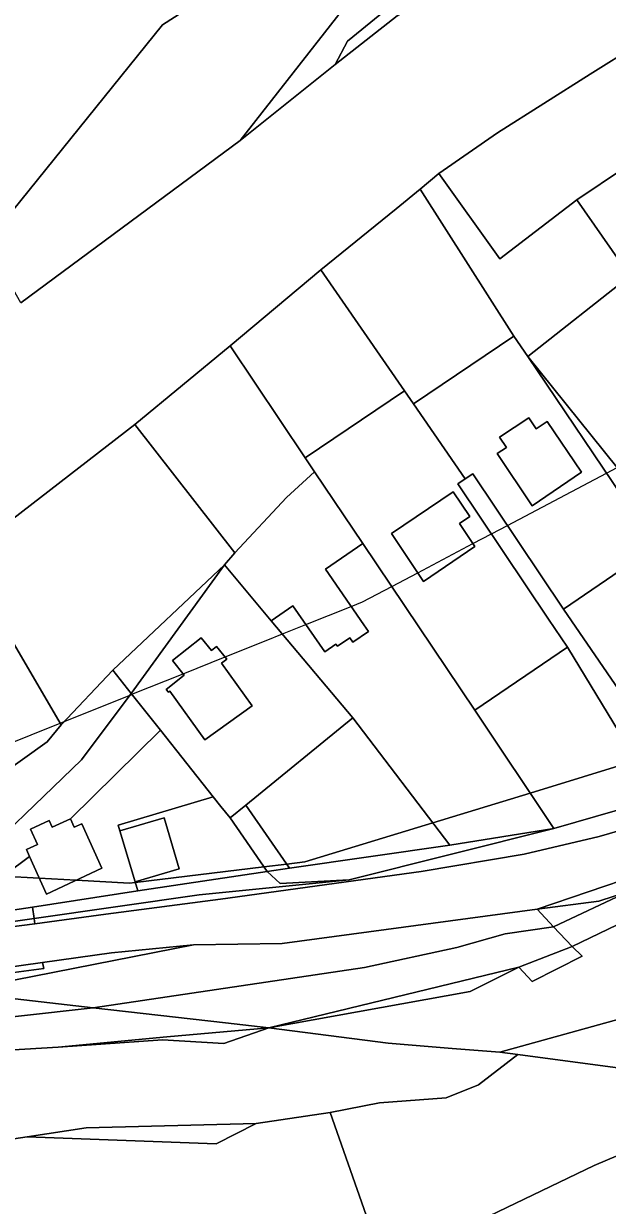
# Model space of a CAD drawing. Extents: x -477304 to -465429, y -1159113 to -1149210.
# Drawn here: x -476007 to -475910.5, y -1154887.3 to -1154691.9 of the extents above; entities that cross this region are included whole.
import ezdxf

# ---------------------------------------------------------------- set-up
doc = ezdxf.new("R2010")
doc.units = 0
for name, color, linetype in [('BPEJ_s', 7, 'Continuous'), ('orna_s', 7, 'Continuous'), ('ostatni_s', 7, 'Continuous'), ('PUPFL_s', 7, 'Continuous'), ('trav_porost_s', 7, 'Continuous'), ('voda_s', 7, 'Continuous'), ('zahrada_s', 7, 'Continuous')]:
    doc.layers.add(name, color=color, linetype=linetype)

msp = doc.modelspace()

# ---------------------------------------------------------------- linework, layer by layer
at = {"layer": 'BPEJ_s'}
for points in [[(-476029.5, -1154819), (-476000.96, -1154807.55), (-476000.31, -1154807.29), (-475989.4, -1154802.91), (-475989.09, -1154802.78), (-475980.64, -1154799.39), (-475973.71, -1154796.61), (-475966.89, -1154793.88), (-475964.23, -1154792.81), (-475960.34, -1154791.25), (-475952.85, -1154788.24), (-475951, -1154787.5), (-475946.16, -1154784.95), (-475941.87, -1154782.69), (-475932.73, -1154777.87), (-475929.69, -1154776.27), (-475927.03, -1154774.86), (-475910.65, -1154766.23), (-475908.92, -1154765.31), (-475899.84, -1154760.53), (-475890.92, -1154755.83), (-475873.32, -1154746.55), (-475854.89, -1154736.83)], [(-476029.5, -1154819), (-476000.96, -1154807.55), (-476000.31, -1154807.29), (-475989.4, -1154802.91), (-475989.09, -1154802.78), (-475980.64, -1154799.39), (-475973.71, -1154796.61), (-475966.89, -1154793.88), (-475964.23, -1154792.81), (-475960.34, -1154791.25), (-475952.85, -1154788.24), (-475951, -1154787.5), (-475946.16, -1154784.95), (-475941.87, -1154782.69), (-475932.73, -1154777.87), (-475929.69, -1154776.27), (-475927.03, -1154774.86), (-475910.65, -1154766.23), (-475908.92, -1154765.31)], [(-476010.4, -1154832.84), (-476004.4, -1154833.17), (-475998.28, -1154833.51), (-475989.5, -1154834), (-475988.54, -1154833.88), (-475967.28, -1154831.32), (-475963.5, -1154830.86), (-475960.5, -1154830.5), (-475939.38, -1154824.03), (-475923.28, -1154819.1), (-475905.75, -1154813.73)], [(-475905.75, -1154813.73), (-475923.28, -1154819.1), (-475939.38, -1154824.03), (-475960.5, -1154830.5), (-475963.5, -1154830.86), (-475967.28, -1154831.32), (-475988.54, -1154833.88), (-475989.5, -1154834), (-475998.28, -1154833.51), (-476004.4, -1154833.17)], [(-476004.4, -1154833.17), (-476010.4, -1154832.84)]]:
    msp.add_lwpolyline(points, dxfattribs=at)
at = {"layer": 'orna_s'}
for points in [[(-475895.64, -1154707.55), (-475899.59, -1154710.66), (-475895.14, -1154716.61), (-475901.65, -1154719.3), (-475901.19, -1154724.22), (-475908.44, -1154731.21), (-475915.58, -1154721.05), (-475899.81, -1154710.45), (-475900.37, -1154709.62), (-475897.05, -1154707.39), (-475905.62, -1154695.41), (-475898, -1154692.6), (-475879.92, -1154686.96), (-475864.51, -1154704.44), (-475872.4, -1154708.79), (-475874.73, -1154709.62), (-475887.14, -1154692.4), (-475902.7, -1154697.89)], [(-475938.35, -1154716.7), (-475928.66, -1154709.94), (-475913.38, -1154700.25), (-475905.62, -1154695.41), (-475897.05, -1154707.39), (-475900.37, -1154709.62), (-475899.81, -1154710.45), (-475915.58, -1154721.05), (-475928.31, -1154730.78)], [(-475925.99, -1154743.55), (-475941.47, -1154719.28), (-475938.35, -1154716.7), (-475928.31, -1154730.78), (-475915.58, -1154721.05), (-475908.44, -1154731.21), (-475906.76, -1154733.6), (-475923.68, -1154746.96)], [(-475880.64, -1154810.64), (-475897.47, -1154818.33), (-475917.76, -1154788.68), (-475902.49, -1154778.29)]]:
    msp.add_lwpolyline(points, close=True, dxfattribs=at)
at = {"layer": 'ostatni_s'}
for points in [[(-475852.85, -1154634.72), (-475805.67, -1154587.21), (-475799.19, -1154559.23), (-475795.44, -1154558.14), (-475798.7, -1154574.83), (-475802.7, -1154589.18), (-475849.57, -1154638.2), (-475895.52, -1154656.98), (-475917.69, -1154665.67), (-475920.8, -1154668.13), (-475953.48, -1154694.81), (-475955.49, -1154698.67), (-475971.18, -1154711.25), (-475947.5, -1154680.92), (-475922.61, -1154664.03)], [(-475922.61, -1154664.03), (-475947.5, -1154680.92), (-475971.18, -1154711.25), (-476007.43, -1154738.07), (-476012.67, -1154728.85), (-476011.62, -1154726.29), (-475984.03, -1154692.11), (-475951.02, -1154670.96), (-475939.87, -1154667.27), (-475936.86, -1154666.04), (-475923.5, -1154662.02)], [(-475955.49, -1154698.67), (-475953.48, -1154694.81), (-475920.8, -1154668.13), (-475918.51, -1154674.28), (-475945.25, -1154690.59)], [(-475942.56, -1154754.77), (-475944.06, -1154752.59), (-475957.89, -1154732.59), (-475945.43, -1154722.52), (-475941.47, -1154719.28), (-475925.99, -1154743.55)], [(-475944.06, -1154752.59), (-475960.46, -1154763.71), (-475972.86, -1154745.18), (-475957.89, -1154732.59)], [(-475972.08, -1154779.37), (-475973.8, -1154781.4), (-475992.24, -1154798.8), (-476000.81, -1154807.81), (-476016.97, -1154780.18), (-476013.49, -1154777.42), (-475988.63, -1154758.17)], [(-475928.71, -1154762.98), (-475927.21, -1154761.98), (-475928.35, -1154760.28), (-475923.53, -1154757.05), (-475922.3, -1154758.89), (-475920.47, -1154757.67), (-475914.78, -1154766.08), (-475922.94, -1154771.6)], [(-475950.75, -1154791.29), (-475949.99, -1154792.38), (-475952.59, -1154794.17), (-475953.09, -1154793.44), (-475955.13, -1154794.85), (-475955.39, -1154794.47), (-475957.24, -1154795.75), (-475962.48, -1154788.13), (-475966.08, -1154790.61), (-475973.8, -1154781.4), (-475972.08, -1154779.37), (-475963.53, -1154770.26), (-475958.92, -1154765.98), (-475950.92, -1154777.87), (-475957.09, -1154782.11)], [(-475920.24, -1154790.36), (-475935.24, -1154767.99), (-475934, -1154767.16), (-475932.75, -1154766.33), (-475917.76, -1154788.68), (-475897.47, -1154818.33), (-475901.97, -1154819.95), (-475917.13, -1154794.99)], [(-475933.24, -1154773.37), (-475934.98, -1154774.54), (-475932.4, -1154778.35), (-475940.9, -1154784.15), (-475946.17, -1154776.22), (-475935.98, -1154769.3)], [(-476034.43, -1154834.87), (-476042.39, -1154819.88), (-476026, -1154812.35), (-476027.08, -1154796.99), (-476025.92, -1154785.97), (-476016.97, -1154780.18), (-476000.81, -1154807.81), (-476003.08, -1154810.63), (-476015.02, -1154819.11), (-476014.63, -1154819.62)], [(-475977.05, -1154810.3), (-475982.83, -1154802.26), (-475983.07, -1154802.44), (-475983.41, -1154802.01), (-475980.44, -1154799.64), (-475982.37, -1154797.22), (-475977.63, -1154793.45), (-475975.95, -1154795.56), (-475975.09, -1154794.88), (-475973.43, -1154796.96), (-475974.29, -1154797.64), (-475969.23, -1154804.68)], [(-475924.26, -1154829.21), (-475941.29, -1154832.08), (-475974.43, -1154836.66), (-475993.41, -1154839.15), (-476005.14, -1154840.75), (-476005.26, -1154839.83), (-475977.97, -1154835.92), (-475953.22, -1154833.44), (-475919.37, -1154824.97), (-475901.97, -1154819.95), (-475897.47, -1154818.33), (-475880.91, -1154814.5), (-475890.59, -1154819.09), (-475896.14, -1154821.3), (-475903.32, -1154823.83), (-475911.88, -1154826.31)], [(-475972.87, -1154823.23), (-475970.25, -1154821.09), (-475963.04, -1154831.53), (-475966.77, -1154832.06)], [(-476002.27, -1154824.73), (-475999.23, -1154823.35), (-475998.61, -1154824.73), (-475997.37, -1154824.17), (-475994.04, -1154831.54), (-476003.21, -1154835.81), (-476006.02, -1154829.59), (-476006.54, -1154828.44), (-476004.7, -1154827.61), (-476005.85, -1154825.06), (-476002.75, -1154823.66)], [(-475988.57, -1154833.8), (-475991.08, -1154825.36), (-475983.79, -1154823.18), (-475981.27, -1154831.61)], [(-475919.37, -1154824.97), (-475953.22, -1154833.44), (-475964.57, -1154834.05), (-475966.77, -1154832.06), (-475963.04, -1154831.53), (-475936.55, -1154827.75)], [(-475895.41, -1154834.42), (-475916.35, -1154844.45), (-475919.4, -1154841.21), (-475907.04, -1154835.37), (-475882.79, -1154827.42), (-475877.78, -1154825.48)], [(-475922.11, -1154838.33), (-475896.84, -1154829.69), (-475891.04, -1154827.82), (-475907.04, -1154835.37), (-475911.95, -1154836.98)], [(-475977.97, -1154835.92), (-476005.26, -1154839.83), (-476005.51, -1154837.95), (-475988.12, -1154835.3), (-475981.14, -1154834.24), (-475966.77, -1154832.06), (-475964.57, -1154834.05), (-475953.22, -1154833.44)], [(-475922.11, -1154838.33), (-475911.95, -1154836.98), (-475907.04, -1154835.37), (-475919.4, -1154841.21)], [(-476028.39, -1154843.15), (-476029.68, -1154841.62), (-476028.03, -1154841.35), (-476005.51, -1154837.95), (-476005.26, -1154839.83)], [(-476028.39, -1154843.15), (-476005.26, -1154839.83), (-476005.14, -1154840.75), (-476018.94, -1154842.48)], [(-475916.35, -1154844.45), (-475925.17, -1154847.88), (-475966.49, -1154857.95), (-475973.65, -1154857.12), (-475995.51, -1154854.6), (-475950.67, -1154847.93), (-475935.4, -1154844.62), (-475927.39, -1154842.36), (-475919.4, -1154841.21)], [(-475992.44, -1154845.51), (-475978.91, -1154844.22), (-476018.48, -1154851.95), (-476021.52, -1154851.6), (-476026.01, -1154851.08), (-476003.67, -1154848.1), (-476003.87, -1154847.11)], [(-476003.67, -1154848.1), (-476026.01, -1154851.08), (-476029.36, -1154850.69), (-476003.87, -1154847.11)], [(-475933.22, -1154851.92), (-475966.49, -1154857.95), (-475925.17, -1154847.88)], [(-476028.91, -1154861.43), (-476032.42, -1154857.45), (-476036.88, -1154853.74), (-476026.78, -1154852.34), (-476025.31, -1154854.97), (-476019.75, -1154857.31), (-475995.51, -1154854.6), (-475973.65, -1154857.12), (-475966.49, -1154857.95), (-475983.34, -1154859.42), (-476001.3, -1154861.14), (-476026.13, -1154862.63)], [(-475925.32, -1154862.34), (-475928.28, -1154861.94), (-475904.83, -1154855.44), (-475894.38, -1154866.48)]]:
    msp.add_lwpolyline(points, close=True, dxfattribs=at)
for points in [[(-475661.36, -1154656.26), (-475708.7, -1154689.33), (-475745.51, -1154713.56), (-475746.78, -1154713.44), (-475766.29, -1154730.13), (-475767.8, -1154731.36), (-475806.56, -1154764.71), (-475847.69, -1154800.31), (-475857.7, -1154808.59), (-475866.62, -1154815.15), (-475874.35, -1154819.81), (-475883.47, -1154824.54), (-475891.04, -1154827.82), (-475896.84, -1154829.69), (-475922.11, -1154838.33), (-475964.26, -1154843.96), (-475978.91, -1154844.22), (-475992.44, -1154845.51), (-476003.87, -1154847.11), (-476029.36, -1154850.69)], [(-476018.94, -1154842.48), (-476005.14, -1154840.75), (-475993.41, -1154839.15), (-475974.43, -1154836.66), (-475941.29, -1154832.08), (-475924.26, -1154829.21), (-475911.88, -1154826.31), (-475903.32, -1154823.83), (-475896.14, -1154821.3), (-475890.59, -1154819.09), (-475880.91, -1154814.5), (-475878.24, -1154813.89), (-475873.64, -1154810.41), (-475865.82, -1154805.35), (-475855.81, -1154798.02), (-475846.65, -1154790.31), (-475839.2, -1154784.13), (-475839.56, -1154783.73), (-475824.68, -1154772.1), (-475813.61, -1154762.15), (-475786.21, -1154737.19)], [(-475671.25, -1154749.19), (-475694.3, -1154759.7), (-475714.08, -1154767.75), (-475742.66, -1154773.84), (-475751.05, -1154776.76), (-475792.53, -1154790), (-475799.22, -1154799.01), (-475814.86, -1154806.55), (-475840.29, -1154823.32), (-475851.92, -1154818.99), (-475861.99, -1154827.13), (-475871.78, -1154838.63), (-475878.85, -1154838.35), (-475886.23, -1154849.97), (-475904.83, -1154855.44), (-475928.28, -1154861.94), (-475936.16, -1154861.32), (-475946.74, -1154860.48), (-475966.49, -1154857.95), (-475933.22, -1154851.92)], [(-475933.22, -1154851.92), (-475925.17, -1154847.88), (-475922.96, -1154850.25), (-475914.71, -1154846.07), (-475916.35, -1154844.45), (-475895.41, -1154834.42), (-475877.78, -1154825.48), (-475874.75, -1154824.37), (-475872.38, -1154822.57), (-475869.24, -1154820.78), (-475864.07, -1154817.55), (-475854.13, -1154810.46), (-475849.2, -1154806.7), (-475844.63, -1154802.88), (-475837.59, -1154797.1), (-475831.1, -1154794.9), (-475814.8, -1154785.73), (-475810.07, -1154785.67), (-475795.73, -1154776.52)], [(-476026.13, -1154862.63), (-476001.3, -1154861.14), (-475984.05, -1154859.93), (-475973.89, -1154860.54), (-475966.49, -1154857.95), (-475946.74, -1154860.48), (-475936.16, -1154861.32), (-475928.28, -1154861.94), (-475925.32, -1154862.34), (-475931.84, -1154867.36), (-475937.16, -1154869.49), (-475948.19, -1154870.34), (-475956.34, -1154871.9), (-475968.58, -1154873.72), (-475996.67, -1154874.47), (-476006.43, -1154875.93), (-476020.4, -1154878.03)]]:
    msp.add_lwpolyline(points, dxfattribs=at)
at = {"layer": 'PUPFL_s'}
for points in [[(-475912.69, -1154880.66), (-475947.39, -1154897.37), (-475956.34, -1154871.9), (-475948.19, -1154870.34), (-475937.16, -1154869.49), (-475931.84, -1154867.36), (-475925.32, -1154862.34), (-475894.38, -1154866.48), (-475891.93, -1154871.86)], [(-475968.58, -1154873.72), (-475956.34, -1154871.9), (-475947.39, -1154897.37), (-475980.62, -1154902.58), (-475993.17, -1154898.98), (-476014.17, -1154899.41), (-476026.59, -1154894.74), (-476047.73, -1154886.78), (-476049.12, -1154885.62), (-476036.49, -1154882.49), (-476030.59, -1154874.38), (-476020.4, -1154878.03), (-476006.43, -1154875.93), (-475975.16, -1154877.12)], [(-475996.67, -1154874.47), (-475968.58, -1154873.72), (-475975.16, -1154877.12), (-476006.43, -1154875.93)]]:
    msp.add_lwpolyline(points, close=True, dxfattribs=at)
at = {"layer": 'trav_porost_s'}
for points in [[(-476020.32, -1154632.38), (-475971.45, -1154612.42), (-475939.87, -1154667.27), (-475951.02, -1154670.96), (-475984.03, -1154692.11), (-476011.62, -1154726.29), (-476012.67, -1154728.85), (-476054.12, -1154656), (-476089.61, -1154677.88), (-476098.57, -1154660.18), (-476056.4, -1154630.99), (-476027.72, -1154615.62)], [(-475923.68, -1154746.96), (-475906.76, -1154733.6), (-475889.39, -1154757.98), (-475904.69, -1154770.57)], [(-475960.46, -1154763.71), (-475958.92, -1154765.98), (-475963.53, -1154770.26), (-475972.08, -1154779.37), (-475988.63, -1154758.17), (-475972.86, -1154745.18)], [(-475923.68, -1154746.96), (-475904.69, -1154770.57), (-475906.63, -1154772.17)], [(-475973.8, -1154781.4), (-475989.2, -1154802.64), (-475992.24, -1154798.8)], [(-475901.97, -1154819.95), (-475919.37, -1154824.97), (-475932.4, -1154805.39), (-475917.13, -1154794.99)], [(-475922.11, -1154838.33), (-475919.4, -1154841.21), (-475927.39, -1154842.36), (-475935.4, -1154844.62), (-475950.67, -1154847.93), (-475995.51, -1154854.6), (-476018.48, -1154851.95), (-475978.91, -1154844.22), (-475964.26, -1154843.96)], [(-475914.71, -1154846.07), (-475922.96, -1154850.25), (-475925.17, -1154847.88), (-475916.35, -1154844.45)], [(-476019.75, -1154857.31), (-476025.31, -1154854.97), (-476026.78, -1154852.34), (-476021.52, -1154851.6), (-476018.48, -1154851.95), (-475995.51, -1154854.6)], [(-475966.49, -1154857.95), (-475973.89, -1154860.54), (-475984.05, -1154859.93), (-476001.3, -1154861.14), (-475983.34, -1154859.42)], [(-475942.57, -1154911.23), (-475943.82, -1154911.98), (-475945.05, -1154906.93), (-475947.39, -1154897.37), (-475912.69, -1154880.66), (-475891.93, -1154871.86), (-475883.78, -1154889.76), (-475895.45, -1154893.83), (-475844.94, -1155014.83), (-475865.9, -1155046.05), (-475868.65, -1155044.44), (-475880.31, -1155030.69), (-475885.49, -1155018.42), (-475904.21, -1154994.23), (-475916.26, -1154975.16), (-475919.63, -1154956.55), (-475930.54, -1154939.8), (-475934.73, -1154926.22), (-475940.62, -1154916.99)]]:
    msp.add_lwpolyline(points, close=True, dxfattribs=at)
at = {"layer": 'voda_s'}
for points in [[(-476007.43, -1154738.07), (-475971.18, -1154711.25), (-475955.49, -1154698.67), (-475945.25, -1154690.59), (-475918.51, -1154674.28), (-475916.37, -1154672.97), (-475886.65, -1154663.02), (-475854.59, -1154659.19), (-475764.21, -1154654.19), (-475745.82, -1154651.85), (-475721.52, -1154648.82), (-475689.46, -1154631.69)], [(-475879.92, -1154686.96), (-475898, -1154692.6), (-475905.62, -1154695.41), (-475913.38, -1154700.25), (-475928.66, -1154709.94), (-475938.35, -1154716.7), (-475941.47, -1154719.28), (-475945.43, -1154722.52), (-475957.89, -1154732.59), (-475972.86, -1154745.18), (-475988.63, -1154758.17), (-476013.49, -1154777.42)]]:
    msp.add_lwpolyline(points, dxfattribs=at)
at = {"layer": 'zahrada_s'}
for points in [[(-475923.68, -1154746.96), (-475906.63, -1154772.17), (-475904.67, -1154775.06), (-475902.49, -1154778.29), (-475917.76, -1154788.68), (-475932.75, -1154766.33), (-475934, -1154767.16), (-475942.56, -1154754.77), (-475925.99, -1154743.55)], [(-475935.24, -1154767.99), (-475920.24, -1154790.36), (-475917.13, -1154794.99), (-475932.4, -1154805.39), (-475950.92, -1154777.87), (-475958.92, -1154765.98), (-475960.46, -1154763.71), (-475944.06, -1154752.59), (-475942.56, -1154754.77), (-475934, -1154767.16)], [(-475923.53, -1154757.05), (-475928.35, -1154760.28), (-475927.21, -1154761.98), (-475928.71, -1154762.98), (-475922.94, -1154771.6), (-475914.78, -1154766.08), (-475920.47, -1154757.67), (-475922.3, -1154758.89)], [(-475946.17, -1154776.22), (-475940.9, -1154784.15), (-475932.4, -1154778.35), (-475934.98, -1154774.54), (-475933.24, -1154773.37), (-475935.98, -1154769.3)], [(-475957.09, -1154782.11), (-475950.92, -1154777.87), (-475932.4, -1154805.39), (-475919.37, -1154824.97), (-475936.55, -1154827.75), (-475952.6, -1154806.69), (-475966.08, -1154790.61), (-475962.48, -1154788.13), (-475957.24, -1154795.75), (-475955.39, -1154794.47), (-475955.13, -1154794.85), (-475953.09, -1154793.44), (-475952.59, -1154794.17), (-475949.99, -1154792.38), (-475950.75, -1154791.29)], [(-475989.2, -1154802.64), (-475973.8, -1154781.4), (-475966.08, -1154790.61), (-475952.6, -1154806.69), (-475970.25, -1154821.09), (-475972.87, -1154823.23), (-475974.4, -1154821.32), (-475975.68, -1154819.71), (-475984.38, -1154808.72)], [(-475983.41, -1154802.01), (-475983.07, -1154802.44), (-475982.83, -1154802.26), (-475977.05, -1154810.3), (-475969.23, -1154804.68), (-475974.29, -1154797.64), (-475973.43, -1154796.96), (-475975.09, -1154794.88), (-475975.95, -1154795.56), (-475977.63, -1154793.45), (-475982.37, -1154797.22), (-475980.44, -1154799.64)], [(-475992.24, -1154798.8), (-475989.2, -1154802.64), (-475997.45, -1154813.64), (-476017.72, -1154833.15), (-476032.81, -1154837.91), (-476034.43, -1154834.87), (-476014.63, -1154819.62), (-476015.02, -1154819.11), (-476003.08, -1154810.63), (-476000.81, -1154807.81)], [(-476005.85, -1154825.06), (-476004.7, -1154827.61), (-476006.54, -1154828.44), (-476006.02, -1154829.59), (-476013.65, -1154835.25), (-476020.19, -1154838.62), (-476029.68, -1154841.62), (-476032.81, -1154837.91), (-476017.72, -1154833.15), (-475997.45, -1154813.64), (-475989.2, -1154802.64), (-475984.38, -1154808.72), (-475999.23, -1154823.35), (-476002.27, -1154824.73), (-476002.75, -1154823.66)], [(-475936.55, -1154827.75), (-475963.04, -1154831.53), (-475970.25, -1154821.09), (-475952.6, -1154806.69)], [(-476006.02, -1154829.59), (-476003.21, -1154835.81), (-475994.04, -1154831.54), (-475997.37, -1154824.17), (-475998.61, -1154824.73), (-475999.23, -1154823.35), (-475984.38, -1154808.72), (-475975.68, -1154819.71), (-475991.37, -1154824.4), (-475991.08, -1154825.36), (-475988.57, -1154833.8), (-475988.12, -1154835.3), (-476005.51, -1154837.95), (-476028.03, -1154841.35), (-476029.68, -1154841.62), (-476020.19, -1154838.62), (-476013.65, -1154835.25)], [(-475974.4, -1154821.32), (-475972.87, -1154823.23), (-475966.77, -1154832.06), (-475981.14, -1154834.24), (-475988.12, -1154835.3), (-475988.57, -1154833.8), (-475981.27, -1154831.61), (-475983.79, -1154823.18), (-475991.08, -1154825.36), (-475991.37, -1154824.4), (-475975.68, -1154819.71)]]:
    msp.add_lwpolyline(points, close=True, dxfattribs=at)

doc.saveas('drawing.dxf')
